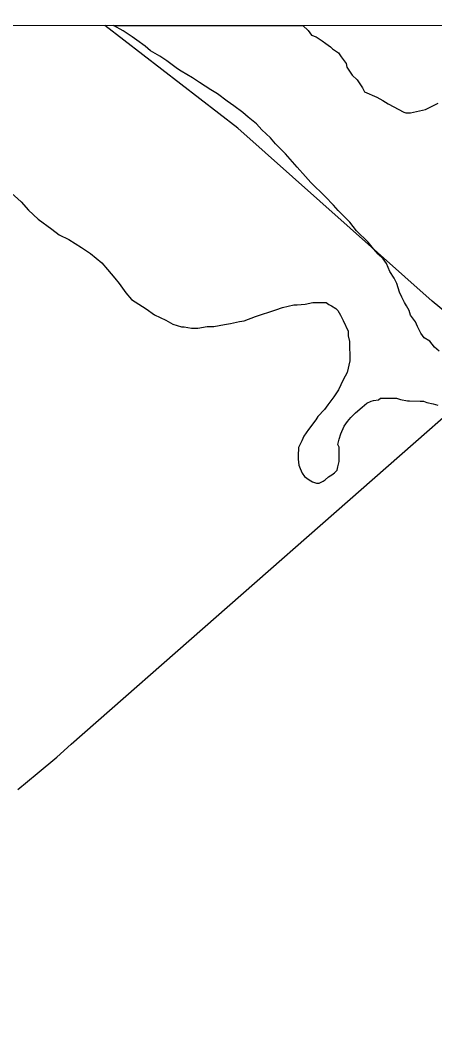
# Model space of a CAD drawing. Extents: x 3271442 to 3309282, y 752266 to 777610.
# Drawn here: x 3280013 to 3280640, y 774308 to 775837 of the extents above; entities that cross this region are included whole.
import ezdxf

# ---------------------------------------------------------------- set-up
doc = ezdxf.new("R2010")
doc.units = 0
for name, color, linetype in [('V-GRID-FRAM', 7, 'Continuous'), ('V-SITE-VEGE', 7, 'Continuous'), ('V-TOPO-SHOR', 7, 'Continuous')]:
    doc.layers.add(name, color=color, linetype=linetype)

msp = doc.modelspace()

# ---------------------------------------------------------------- linework, layer by layer
at = {"layer": 'V-GRID-FRAM'}
msp.add_lwpolyline([(3275591.3, 775827.4), (3307043.5, 775836.6), (3307056.7, 757650.8), (3275588.7, 757641.7), (3275591.3, 775827.4)], dxfattribs=at)
at = {"layer": 'V-SITE-VEGE'}
for p, q in [((3280168.7, 775820.5), (3280154.1, 775828.8)), ((3280154.1, 775828.8), (3280440.5, 775828.8)), ((3280440.5, 775828.8), (3280448.3, 775821.2)), ((3280182.1, 775811.5), (3280168.7, 775820.5)), ((3280189.3, 775806.4), (3280182.1, 775811.5)), ((3280448.3, 775821.2), (3280453.4, 775814.1)), ((3280453.4, 775814.1), (3280460.6, 775811.2)), ((3280460.6, 775811.2), (3280469.8, 775805.1)), ((3280201.6, 775797.4), (3280189.3, 775806.4)), ((3280209.8, 775790.3), (3280201.6, 775797.4)), ((3280469.8, 775805.1), (3280475, 775801.1)), ((3280475, 775801.1), (3280482.2, 775796.1)), ((3280482.2, 775796.1), (3280485.3, 775793)), ((3280485.3, 775793), (3280494.5, 775787)), ((3280224.2, 775782.3), (3280209.8, 775790.3)), ((3280234.5, 775775.3), (3280224.2, 775782.3)), ((3280494.5, 775787), (3280498.6, 775780.9)), ((3280498.6, 775780.9), (3280505.9, 775770.8)), ((3280250.9, 775763.2), (3280234.5, 775775.3)), ((3280256.1, 775759.2), (3280250.9, 775763.2)), ((3280505.9, 775770.8), (3280507, 775765.7)), ((3280507, 775765.7), (3280515.2, 775753.5)), ((3280273.5, 775749.1), (3280256.1, 775759.2)), ((3280283.8, 775742.1), (3280273.5, 775749.1)), ((3280515.2, 775753.5), (3280522.4, 775746.5)), ((3280301.2, 775731), (3280283.8, 775742.1)), ((3280522.4, 775746.5), (3280530.7, 775734.3)), ((3280530.7, 775734.3), (3280533.8, 775728.2)), ((3280311.5, 775725), (3280301.2, 775731)), ((3280325.9, 775713.9), (3280311.5, 775725)), ((3280533.8, 775728.2), (3280552.3, 775720.2)), ((3280552.3, 775720.2), (3280561.5, 775715.2)), ((3280336.1, 775706.9), (3280325.9, 775713.9)), ((3280349.5, 775696.8), (3280336.1, 775706.9)), ((3280561.5, 775715.2), (3280569.7, 775710.2)), ((3280569.7, 775710.2), (3280593.3, 775697.2)), ((3280603.5, 775696.3), (3280625.9, 775701.6)), ((3280625.9, 775701.6), (3280645.2, 775711)), ((3280357.7, 775689.8), (3280349.5, 775696.8)), ((3280370.1, 775679.7), (3280357.7, 775689.8)), ((3280593.3, 775697.2), (3280596.4, 775696.2)), ((3280596.4, 775696.2), (3280603.5, 775696.3)), ((3280378.3, 775670.6), (3280370.1, 775679.7)), ((3280391.7, 775658.5), (3280378.3, 775670.6)), ((3280398.9, 775649.4), (3280391.7, 775658.5)), ((3280414.4, 775634.2), (3280398.9, 775649.4)), ((3280424.7, 775622.1), (3280414.4, 775634.2)), ((3280431.9, 775614), (3280424.7, 775622.1)), ((3280444.3, 775599.8), (3280431.9, 775614)), ((3280452.6, 775590.7), (3280444.3, 775599.8)), ((3279994.6, 775579.1), (3280014.2, 775561.9)), ((3280474.2, 775569.5), (3280452.6, 775590.7)), ((3280486.6, 775556.4), (3280474.2, 775569.5)), ((3280014.2, 775561.9), (3280025.5, 775548.8)), ((3280025.5, 775548.8), (3280039.9, 775535.6)), ((3280493.8, 775548.3), (3280486.6, 775556.4)), ((3280511.3, 775531.1), (3280493.8, 775548.3)), ((3280039.9, 775535.6), (3280060.5, 775520.5)), ((3280060.5, 775520.5), (3280071.8, 775511.5)), ((3280521.6, 775517.9), (3280511.3, 775531.1)), ((3280539.2, 775500.8), (3280521.6, 775517.9)), ((3280071.8, 775511.5), (3280086.1, 775504.5)), ((3280086.1, 775504.5), (3280105.6, 775492.4)), ((3280105.6, 775492.4), (3280119, 775483.4)), ((3280547.4, 775490.6), (3280539.2, 775500.8)), ((3280554.6, 775482.6), (3280547.4, 775490.6)), ((3280119, 775483.4), (3280136.5, 775469.3)), ((3280561.8, 775475.5), (3280554.6, 775482.6)), ((3280567, 775468.4), (3280561.8, 775475.5)), ((3280136.5, 775469.3), (3280144.7, 775459.1)), ((3280144.7, 775459.1), (3280156.1, 775446)), ((3280572.2, 775456.2), (3280567, 775468.4)), ((3280156.1, 775446), (3280162.3, 775437.9)), ((3280578.5, 775446.1), (3280572.2, 775456.2)), ((3280582.6, 775437.9), (3280578.5, 775446.1)), ((3280162.3, 775437.9), (3280172.6, 775423.7)), ((3280586.8, 775424.7), (3280582.6, 775437.9)), ((3280172.6, 775423.7), (3280180.9, 775413.6)), ((3280180.9, 775413.6), (3280203.5, 775399.5)), ((3280590, 775417.6), (3280586.8, 775424.7)), ((3280594.1, 775409.5), (3280590, 775417.6)), ((3280203.5, 775399.5), (3280215.8, 775390.5)), ((3280368.9, 775387.9), (3280399.4, 775398.4)), ((3280399.4, 775398.4), (3280409.5, 775401.6)), ((3280409.5, 775401.6), (3280426.8, 775405.8)), ((3280426.8, 775405.8), (3280431.9, 775405.9)), ((3280431.9, 775405.9), (3280444.2, 775407)), ((3280444.2, 775407), (3280455.4, 775409.1)), ((3280455.4, 775409.1), (3280475.8, 775409.3)), ((3280475.8, 775409.3), (3280479.9, 775406.3)), ((3280479.9, 775406.3), (3280484, 775404.3)), ((3280484, 775404.3), (3280490.2, 775400.3)), ((3280490.2, 775400.3), (3280493.2, 775397.3)), ((3280493.2, 775397.3), (3280497.4, 775390.2)), ((3280597.2, 775404.4), (3280594.1, 775409.5)), ((3280601.4, 775397.3), (3280597.2, 775404.4)), ((3280603.5, 775390.2), (3280601.4, 775397.3)), ((3280215.8, 775390.5), (3280233.2, 775382.5)), ((3280233.2, 775382.5), (3280243.5, 775376.5)), ((3280331.2, 775377.3), (3280344.5, 775380.5)), ((3280344.5, 775380.5), (3280351.6, 775381.6)), ((3280351.6, 775381.6), (3280368.9, 775387.9)), ((3280497.4, 775390.2), (3280501.6, 775382.1)), ((3280501.6, 775382.1), (3280508.9, 775365.8)), ((3280610.7, 775380.1), (3280603.5, 775390.2)), ((3280613.9, 775373), (3280610.7, 775380.1)), ((3280243.5, 775376.5), (3280256.8, 775372.5)), ((3280256.8, 775372.5), (3280260.9, 775372.5)), ((3280260.9, 775372.5), (3280272.1, 775370.6)), ((3280272.1, 775370.6), (3280281.3, 775370.7)), ((3280281.3, 775370.7), (3280295.6, 775372.9)), ((3280295.6, 775372.9), (3280305.8, 775373)), ((3280305.8, 775373), (3280322.1, 775376.2)), ((3280322.1, 775376.2), (3280331.2, 775377.3)), ((3280508.9, 775365.8), (3280508.9, 775358.7)), ((3280619.1, 775362.8), (3280613.9, 775373)), ((3280508.9, 775358.7), (3280511, 775350.5)), ((3280511, 775350.5), (3280511.3, 775320.9)), ((3280624.2, 775355.7), (3280619.1, 775362.8)), ((3280632.5, 775350.7), (3280624.2, 775355.7)), ((3280639.7, 775341.6), (3280632.5, 775350.7)), ((3280646.9, 775335.5), (3280639.7, 775341.6)), ((3280511.3, 775320.9), (3280507.4, 775303.6)), ((3280507.4, 775303.6), (3280501.4, 775292.3)), ((3280501.4, 775292.3), (3280494.4, 775276.9)), ((3280494.4, 775276.9), (3280487.4, 775266.6)), ((3280487.4, 775266.6), (3280478.3, 775254.3)), ((3280537.5, 775256.9), (3280543.6, 775260)), ((3280543.6, 775260), (3280547.6, 775261.1)), ((3280547.6, 775261.1), (3280554.8, 775262.2)), ((3280554.8, 775262.2), (3280557.8, 775264.3)), ((3280557.8, 775264.3), (3280582.3, 775264.5)), ((3280582.3, 775264.5), (3280588.4, 775262.5)), ((3280588.4, 775262.5), (3280598.7, 775260.6)), ((3280598.7, 775260.6), (3280601.7, 775260.6)), ((3280601.7, 775260.6), (3280618, 775259.8)), ((3280618, 775259.8), (3280623.1, 775259.8)), ((3280623.1, 775259.8), (3280628.3, 775257.8)), ((3280628.3, 775257.8), (3280637.5, 775255.9)), ((3280473.3, 775247.1), (3280463.2, 775236.8)), ((3280478.3, 775254.3), (3280473.3, 775247.1)), ((3280513.2, 775235.3), (3280520.3, 775242.5)), ((3280520.3, 775242.5), (3280530.4, 775250.7)), ((3280530.4, 775250.7), (3280537.5, 775256.9)), ((3280637.5, 775255.9), (3280644.6, 775253.9)), ((3280460.2, 775231.7), (3280449.1, 775217.3)), ((3280463.2, 775236.8), (3280460.2, 775231.7)), ((3280503.1, 775221.9), (3280508.2, 775229.1)), ((3280508.2, 775229.1), (3280513.2, 775235.3)), ((3280449.1, 775217.3), (3280442.1, 775207)), ((3280498.1, 775210.6), (3280503.1, 775221.9)), ((3280439.1, 775199.8), (3280434.1, 775189.6)), ((3280442.1, 775207), (3280439.1, 775199.8)), ((3280493.2, 775194.3), (3280495.2, 775202.4)), ((3280495.2, 775202.4), (3280498.1, 775210.6)), ((3280434.1, 775189.6), (3280433.2, 775177.3)), ((3280495.3, 775190.2), (3280493.2, 775194.3)), ((3280495.5, 775168.8), (3280495.3, 775190.2)), ((3280433.2, 775177.3), (3280433.2, 775172.2)), ((3280433.2, 775172.2), (3280434.3, 775163.1)), ((3280493.5, 775160.6), (3280495.5, 775168.8)), ((3280434.3, 775163.1), (3280436.4, 775158)), ((3280436.4, 775158), (3280439.6, 775150.9)), ((3280439.6, 775150.9), (3280442.7, 775145.8)), ((3280484.5, 775148.3), (3280488.5, 775151.4)), ((3280488.5, 775151.4), (3280492.6, 775155.5)), ((3280492.6, 775155.5), (3280493.5, 775160.6)), ((3280442.7, 775145.8), (3280449.9, 775140.8)), ((3280449.9, 775140.8), (3280455, 775137.8)), ((3280455, 775137.8), (3280461.1, 775135.8)), ((3280461.1, 775135.8), (3280465.2, 775135.8)), ((3280465.2, 775135.8), (3280471.3, 775139)), ((3280471.3, 775139), (3280474.3, 775141)), ((3280474.3, 775141), (3280479.4, 775145.2)), ((3280479.4, 775145.2), (3280484.5, 775148.3))]:
    msp.add_line(p, q, dxfattribs=at)
at = {"layer": 'V-TOPO-SHOR'}
for points in [[(3281352, 774842), (3281160.6, 774993.6), (3280813.2, 775265.2), (3280636.2, 775411.2), (3280342.3, 775673.4), (3280140.7, 775828.8)], [(3280009, 774672.4), (3280038.5, 774696.2), (3280068, 774721.2), (3280089.9, 774740.8), (3280748, 775319)]]:
    msp.add_lwpolyline(points, dxfattribs=at)

doc.saveas('drawing.dxf')
